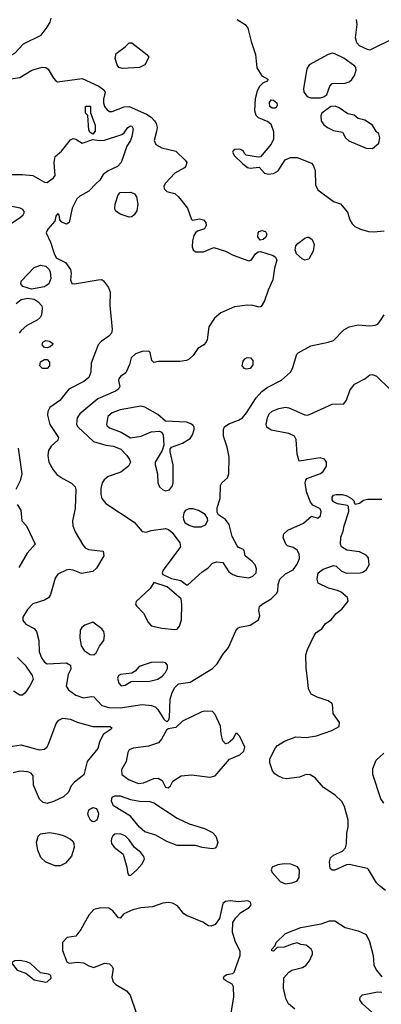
# Model space of a CAD drawing. Extents: x 1173029 to 1307123, y 522559 to 678521.
# Tile 583 of 623: x 1252594 to 1255372, y 612821 to 620383. Entities that reach past the tile are written whole.
import ezdxf

# ---------------------------------------------------------------- set-up
doc = ezdxf.new("R2010")
doc.units = 0

msp = doc.modelspace()

# ---------------------------------------------------------------- linework, layer by layer
at = {"layer": '0CON10XD'}
for points in [[(1252515, 620109.4), (1252535, 620112.2), (1252555.7, 620125), (1252622.4, 620197.6), (1252758, 620265), (1252805.3, 620324.7), (1252828.5, 620365), (1252835.6, 620395)], [(1254263.8, 620385), (1254327, 620347), (1254347.6, 620317.6), (1254371.5, 620215), (1254406.4, 620115), (1254415, 620013.8), (1254455, 619951.2), (1254500, 619925), (1254498.3, 619911.7), (1254465, 619896.7), (1254435, 619868), (1254418.6, 619835), (1254402.2, 619775), (1254397.5, 619685), (1254408.9, 619648.9), (1254425, 619632.5), (1254501.2, 619601.2), (1254522.3, 619582.3), (1254544.2, 619525), (1254544.3, 619465), (1254525, 619428), (1254445, 619330), (1254425, 619326.2), (1254335, 619342.5), (1254323, 619353), (1254310, 619375), (1254285, 619387.5), (1254247.5, 619385), (1254233.3, 619375), (1254230, 619365), (1254245, 619337.5), (1254307.5, 619275), (1254345, 619248.8), (1254365, 619242), (1254435, 619250), (1254474.2, 619204.2), (1254505, 619195.8), (1254545, 619201.9), (1254578.8, 619221.2), (1254633.7, 619306.3), (1254675, 619324.3), (1254725, 619324.3), (1254835, 619280), (1254849.2, 619265), (1254864.3, 619225), (1254867.5, 619115), (1254885.5, 619075.5), (1255005, 618986.7), (1255058.3, 618968.3), (1255113.3, 618905), (1255131.2, 618845), (1255148.8, 618815), (1255170, 618795), (1255212.5, 618775), (1255275, 618755.7), (1255315, 618752.9), (1255395, 618762)], [(1255475, 620243.1), (1255285, 620150), (1255265, 620152.9), (1255205, 620182.9), (1255184.3, 620205), (1255173.2, 620243.2), (1255187.1, 620345), (1255181.9, 620385)], [(1253385, 620007.1), (1253355, 620016), (1253341.9, 620035), (1253326.9, 620085), (1253336.3, 620123.7), (1253405.7, 620175), (1253435, 620206), (1253455, 620204), (1253570, 620115), (1253586.7, 620095), (1253556.7, 620035), (1253515, 620014.5), (1253385, 620007.1)], [(1254832, 619782), (1254905, 619783.8), (1254935, 619792.5), (1254952.7, 619807.3), (1254977.9, 619872.1), (1254995, 619892.2), (1255094.4, 619894.4), (1255124.6, 619905.4), (1255146.9, 619923.1), (1255165.8, 619955), (1255178.1, 619995), (1255177.1, 620015), (1255169.4, 620025), (1255085, 620086.9), (1255015, 620121.5), (1254995, 620125.5), (1254964.6, 620115.4), (1254819.2, 620035), (1254800.6, 620005), (1254774.4, 619855), (1254777.1, 619825), (1254803.9, 619793.9), (1254832, 619782)], [(1252525, 619928.2), (1252595, 619939.4), (1252686.7, 619995), (1252767.9, 620017.9), (1252795, 620015.6), (1252813.8, 620003.8), (1252855, 619932.5), (1252869.2, 619915), (1252885, 619906.7), (1253075, 619930), (1253202.3, 619872.3), (1253240, 619845), (1253251.4, 619825), (1253238.7, 619771.3), (1253237.6, 619745), (1253245, 619717.1), (1253265, 619690), (1253285, 619678.6), (1253305, 619677.5), (1253396.1, 619713.9), (1253435, 619715.3), (1253568.5, 619658.5), (1253603.4, 619633.4), (1253628.8, 619605), (1253641.5, 619585), (1253649.1, 619555), (1253646.1, 619523.9), (1253626, 619455), (1253641.2, 619425), (1253685, 619400), (1253795, 619374.2), (1253865.8, 619305), (1253877.1, 619285), (1253871.7, 619258.3), (1253860, 619245), (1253785, 619204), (1253715, 619128), (1253701.4, 619105), (1253704.2, 619085), (1253725, 619064), (1253785, 619048), (1253813.1, 619023.1), (1253883.1, 618935), (1253915, 618847.5), (1253925, 618843.3), (1253975, 618854.3), (1254005, 618845.6), (1254024.3, 618825), (1254026.9, 618803.1), (1254014.3, 618775.7), (1253961.4, 618758.6), (1253944.2, 618745.8), (1253932.5, 618725), (1253920.8, 618685), (1253919.5, 618639.5), (1253926.2, 618615), (1253945, 618599.2), (1254005, 618599.6), (1254085, 618634.3), (1254175, 618605.6), (1254235, 618573.5), (1254355, 618530), (1254375, 618538.8), (1254406.2, 618585), (1254425, 618599.2), (1254445, 618602.9), (1254541.3, 618571.3), (1254558.3, 618558.3), (1254569.2, 618535), (1254550.8, 618475), (1254539.5, 618385), (1254502.5, 618305), (1254476.1, 618223.9), (1254449.5, 618180.5), (1254435, 618174.4), (1254385, 618188.8), (1254345, 618191.3), (1254245, 618177.9), (1254139.7, 618130.3), (1254090.5, 618089.5), (1254047.5, 618025), (1254034.2, 617925), (1254025.8, 617905), (1254008, 617885), (1253962.3, 617857.7), (1253927.3, 617802.7), (1253896, 617775), (1253874.5, 617765.5), (1253825, 617757.3), (1253661.2, 617758.8), (1253625, 617750), (1253610, 617765), (1253597, 617827), (1253587, 617837), (1253535, 617834), (1253485, 617816), (1253450, 617785), (1253438.8, 617735), (1253408.8, 617671.2), (1253368.3, 617641.7), (1253356, 617625), (1253352.7, 617612.7), (1253363.8, 617565), (1253354, 617545), (1253330.9, 617529.1), (1253195, 617471.2), (1253055.4, 617354.6), (1253036.9, 617325), (1253032.5, 617305), (1253031.5, 617275), (1253040.5, 617255), (1253162.2, 617142.2), (1253255.4, 617114.6), (1253315, 617106.7), (1253370.5, 617085), (1253418.2, 617035), (1253438.9, 617005), (1253444.4, 616985), (1253430, 616955), (1253372, 616908), (1253275, 616875.6), (1253242.1, 616847.9), (1253228.2, 616825), (1253217.6, 616782.4), (1253217.6, 616737.6), (1253224.7, 616704.7), (1253256.9, 616666.9), (1253474, 616525), (1253535, 616451.2), (1253565, 616446.2), (1253605, 616460), (1253715, 616474.5), (1253738, 616468), (1253764.7, 616444.7), (1253825.6, 616365), (1253830, 616335), (1253696.7, 616155), (1253690, 616135), (1253693, 616123), (1253761.1, 616091.1), (1253832, 616075), (1253875, 616042.5), (1253885, 616043.3), (1253995, 616141.8), (1254040.2, 616169.8), (1254075, 616208), (1254105, 616220), (1254154.1, 616214.1), (1254201.9, 616141.9), (1254231.7, 616121.7), (1254265, 616109.5), (1254355, 616096.9), (1254385, 616109.1), (1254410, 616135), (1254414.7, 616165), (1254403.2, 616195), (1254381.2, 616221.2), (1254326.2, 616265), (1254317.5, 616307.5), (1254307.5, 616317.5), (1254275, 616330), (1254265, 616343.3), (1254227.3, 616415), (1254202.5, 616505), (1254175, 616543.1), (1254120.5, 616580.5), (1254110.9, 616600.9), (1254112.2, 616635), (1254134.6, 616705.4), (1254136.7, 616805), (1254147.8, 616825), (1254190, 616865), (1254201.8, 616895), (1254203.2, 617023.2), (1254189.1, 617099.1), (1254160.8, 617185), (1254160, 617235), (1254167.5, 617255), (1254200.5, 617279.5), (1254275, 617306.2), (1254305.3, 617324.7), (1254337.7, 617362.3), (1254411.8, 617478.2), (1254455, 617528.1), (1254495, 617557.5), (1254606, 617615), (1254674, 617675), (1254690.8, 617705), (1254723.3, 617815), (1254733.3, 617825), (1254831.2, 617878.8), (1254965, 617905.8), (1255005, 617920), (1255085, 618000.8), (1255125.6, 618024.4), (1255195, 618038.9), (1255285, 618031.1), (1255324.4, 618035.6), (1255345.6, 618044.4), (1255370.7, 618080.7), (1255394, 618115)], [(1254555, 619702.5), (1254535, 619702.5), (1254516.4, 619716.4), (1254512.3, 619747.7), (1254525, 619766.7), (1254545, 619766), (1254568.8, 619745), (1254573.3, 619725), (1254565, 619707.5), (1254555, 619702.5)], [(1253155, 619502.5), (1253135, 619516.7), (1253124.2, 619535), (1253117.5, 619647.5), (1253100, 619665), (1253100, 619715), (1253105, 619720), (1253135, 619720), (1253137.5, 619715), (1253138.3, 619668.3), (1253175, 619572.5), (1253175, 619527.5), (1253155, 619502.5)], [(1255305, 619392.5), (1255352.5, 619435), (1255360, 619475), (1255352.5, 619505), (1255333.3, 619525), (1255305, 619572.5), (1255245, 619610), (1255193.9, 619623.9), (1255165, 619650), (1255115, 619660), (1255048, 619705), (1255017.6, 619717.6), (1254983.9, 619716.1), (1254914.6, 619665.4), (1254907.1, 619645), (1254910.8, 619605), (1254930, 619575), (1254958, 619555), (1255005, 619531.9), (1255075, 619520), (1255096.7, 619475), (1255122.1, 619452.1), (1255255, 619396.2), (1255305, 619392.5)], [(1252515, 619193.1), (1252615, 619194.6), (1252696.3, 619186.3), (1252785, 619136), (1252805, 619132), (1252855, 619168.8), (1252866.2, 619185), (1252860, 619285), (1252868, 619332), (1252915, 619373.3), (1252985, 619460), (1253005, 619469.2), (1253025, 619466), (1253075, 619433.8), (1253155, 619463.8), (1253205.6, 619455.6), (1253245, 619458.2), (1253379.8, 619500.2), (1253396.2, 619513.8), (1253425, 619555.6), (1253445, 619566.9), (1253455, 619564), (1253465.6, 619545), (1253456.1, 619485), (1253445.4, 619455), (1253417.3, 619412.7), (1253373.4, 619285), (1253346.7, 619255), (1253275, 619221.2), (1253235.7, 619195), (1253209.1, 619150.9), (1253182, 619125), (1253125.2, 619064.8), (1253055, 619028.2), (1253033, 619007), (1252996.8, 618935), (1252975, 618824.3), (1252953.7, 618813.7), (1252918.3, 618828.3), (1252903.3, 618845), (1252896.2, 618885), (1252885, 618892.5), (1252872, 618875), (1252864, 618835), (1252810, 618775), (1252797.9, 618745), (1252830.7, 618675), (1252857.8, 618587.8), (1252874.7, 618555), (1252945, 618517.1), (1252985.4, 618465.4), (1252989.4, 618435), (1252984.2, 618384.2), (1252995, 618357.5), (1253015, 618354), (1253196.2, 618386.2), (1253225, 618387.5), (1253238.3, 618378.3), (1253275.4, 618325.4), (1253289.2, 618289.2), (1253286.8, 618185), (1253297.1, 618085), (1253305.5, 618004.5), (1253300.6, 617975), (1253278.3, 617951.7), (1253218.9, 617911.1), (1253197.1, 617885), (1253144, 617745), (1253140, 617675), (1253126, 617635), (1253088, 617605), (1252972.5, 617545), (1252902.2, 617457.8), (1252824.6, 617405.4), (1252809.4, 617375), (1252806.7, 617345), (1252824.7, 617274.7), (1252892, 617175), (1252886.4, 617153.6), (1252835, 617107.1), (1252815.6, 617075), (1252810, 617035), (1252817.1, 616985), (1252850.4, 616925), (1252880.4, 616890.4), (1252925, 616858.5), (1252992.4, 616822.4), (1253020, 616795), (1253026.5, 616775), (1253019.7, 616629.7), (1253000.6, 616535), (1253002.9, 616495), (1253019.7, 616449.7), (1253079.1, 616349.1), (1253097.6, 616327.6), (1253123.6, 616313.6), (1253235, 616300), (1253240, 616265), (1253185, 616170.8), (1253155, 616145.6), (1253070.3, 616130.3), (1253005, 616156), (1252975, 616159.2), (1252952.5, 616155), (1252886.2, 616123.8), (1252867.1, 616095), (1252830.7, 615969.3), (1252816.6, 615943.4), (1252785, 615923.6), (1252695, 615897.7), (1252655, 615852.5), (1252618.5, 615795), (1252617.4, 615767.4), (1252640.3, 615740.3), (1252705, 615706.4), (1252724, 615684), (1252740.4, 615615), (1252745, 615527.5), (1252760.8, 615480.8), (1252785, 615449.5), (1252805, 615435.5), (1252953, 615443), (1252985, 615426), (1252988, 615395), (1252967.3, 615352.7), (1252951.4, 615265), (1252968, 615235), (1253026.4, 615196.4), (1253085, 615173.5), (1253145, 615185.5), (1253165, 615183.3), (1253226.2, 615116.2), (1253279.6, 615099.6), (1253365, 615097.7), (1253535, 615123.8), (1253607, 615117), (1253634.6, 615104.6), (1253656.2, 615086.2), (1253701.1, 615011.1), (1253725, 614990), (1253741.2, 615005), (1253745.7, 615024.3), (1253750.4, 615165), (1253765.4, 615215), (1253785, 615254.4), (1253815, 615281.9), (1253905, 615295.6), (1254075, 615399.5), (1254110, 615435), (1254155, 615508), (1254199.4, 615560.6), (1254255, 615690), (1254270.5, 615709.5), (1254285, 615717.8), (1254365, 615731.9), (1254428, 615775), (1254440, 615805), (1254430.8, 615845), (1254437.5, 615875), (1254458, 615895), (1254525, 615935.6), (1254568, 615975), (1254578, 615995), (1254580, 616045), (1254593.8, 616085), (1254635, 616126.7), (1254695, 616156.7), (1254725, 616202), (1254743.3, 616245), (1254741.5, 616281.5), (1254725, 616308), (1254695, 616328.8), (1254651.7, 616341.7), (1254638.8, 616355), (1254618.6, 616405), (1254624.3, 616435), (1254655, 616461.9), (1254774.5, 616515.5), (1254835, 616570), (1254885, 616553.8), (1254905, 616572.5), (1254909.4, 616605), (1254902, 616625), (1254845.6, 616655.6), (1254827.6, 616677.6), (1254796.4, 616756.4), (1254787.5, 616825), (1254792.3, 616847.7), (1254801.2, 616858.8), (1254905, 616898.6), (1254925, 616912.5), (1254952.2, 616955), (1254952.2, 616985), (1254935, 617006.5), (1254901.7, 617018.3), (1254741.7, 616991.7), (1254726.4, 617046.4), (1254717.7, 617157.7), (1254705, 617183.3), (1254662.5, 617205), (1254525, 617231.4), (1254492.5, 617252.5), (1254487.5, 617275), (1254497.8, 617325), (1254511.9, 617355), (1254535, 617375.6), (1254585, 617396.5), (1254635, 617407.5), (1254662.6, 617402.6), (1254785, 617347.5), (1254805, 617346.9), (1254825, 617354.4), (1254995, 617430.6), (1255085, 617432), (1255105, 617460), (1255130.6, 617535), (1255166.3, 617583.7), (1255244.4, 617625.6), (1255285, 617656.2), (1255305, 617658.8), (1255335, 617646.2), (1255435, 617547.5)], [(1253435, 618867.5), (1253365, 618890), (1253330.8, 618915), (1253324.4, 618935), (1253328.9, 618965), (1253351.9, 619038.1), (1253365, 619056.7), (1253448.6, 619058.6), (1253475, 619045.8), (1253491.7, 619021.7), (1253500.6, 618965), (1253494.1, 618915.9), (1253473.8, 618885), (1253455, 618868.8), (1253435, 618867.5)], [(1252483.1, 618786.9), (1252601.2, 618865), (1252622, 618885), (1252631.2, 618905), (1252618.8, 618925), (1252596.7, 618935), (1252535, 618948.8)], [(1254440.5, 618690.5), (1254424.4, 618715), (1254427.5, 618745), (1254435, 618755.7), (1254455, 618764.2), (1254483.3, 618755), (1254493.8, 618735), (1254485, 618713.3), (1254465, 618694), (1254440.5, 618690.5)], [(1254785.9, 618535.9), (1254763.3, 618545), (1254721.2, 618585), (1254710.8, 618615), (1254716, 618645), (1254730.8, 618665), (1254785, 618704.2), (1254805, 618712), (1254815, 618712), (1254840, 618695), (1254857.4, 618657.4), (1254849.5, 618605), (1254815, 618544.2), (1254785.9, 618535.9)], [(1252685, 618314.3), (1252617.5, 618335), (1252603.3, 618355), (1252606.7, 618375), (1252705, 618479.2), (1252755, 618496.7), (1252795, 618488.8), (1252819.6, 618465), (1252828, 618445), (1252832.5, 618395), (1252818.5, 618355), (1252785, 618331.5), (1252685, 618314.3)], [(1252567.3, 618202.7), (1252605, 618233.1), (1252656.4, 618243.6), (1252705, 618236.5), (1252737.1, 618217.1), (1252763.3, 618185), (1252766.7, 618165), (1252760.6, 618115), (1252751.4, 618095), (1252728, 618075), (1252648.6, 618035), (1252604.6, 617995.4), (1252590.6, 617975)], [(1252805, 617862.5), (1252785, 617866), (1252768, 617885), (1252770.8, 617905), (1252795, 617919.5), (1252823.8, 617915), (1252850, 617895), (1252846.7, 617885), (1252828.7, 617871.3), (1252805, 617862.5)], [(1252805, 617703.5), (1252770, 617705), (1252748, 617725), (1252753.8, 617755), (1252785, 617774.2), (1252805, 617774.2), (1252823.4, 617753.4), (1252824.4, 617725), (1252805, 617703.5)], [(1254335, 617698.6), (1254320, 617705), (1254303.8, 617725), (1254310.3, 617759.7), (1254323, 617777), (1254341.7, 617788.3), (1254366.9, 617786.9), (1254385.6, 617765.6), (1254385, 617733.3), (1254365, 617703.1), (1254335, 617698.6)], [(1253715, 616765.6), (1253745, 616772.9), (1253767.9, 616802.1), (1253772.9, 616825), (1253773.1, 616965), (1253749.2, 617065), (1253751.2, 617085), (1253761.4, 617098.6), (1253845, 617131.2), (1253903.5, 617166.5), (1253922.5, 617195), (1253933.3, 617235), (1253933.3, 617255), (1253926.6, 617266.6), (1253909.3, 617279.3), (1253875, 617290.8), (1253715, 617300), (1253655, 617350), (1253555, 617407.1), (1253525, 617415.6), (1253365, 617386.1), (1253305, 617364.5), (1253271.4, 617335), (1253260.6, 617275), (1253265, 617262.5), (1253285, 617247.3), (1253374.7, 617214.7), (1253445, 617172.1), (1253526.3, 617183.7), (1253605, 617218.6), (1253667.5, 617222.5), (1253683.9, 617213.9), (1253696.2, 617195), (1253701.2, 617115), (1253688, 617075), (1253635.5, 616984.5), (1253634.5, 616964.5), (1253652.9, 616895), (1253654.3, 616825), (1253669.2, 616795), (1253691.2, 616775), (1253715, 616765.6)], [(1252583.3, 617093.3), (1252611.5, 616895), (1252597.6, 616842.4), (1252564.2, 616775)], [(1255404.5, 613694.5), (1255355, 613732.5), (1255335.8, 613755), (1255275, 613856.7), (1255265, 613863.3), (1255125, 613894), (1255105, 613892), (1255015, 613852.2), (1254995, 613852.2), (1254978.6, 613865), (1254973.1, 613915), (1254983.1, 613946.9), (1255005, 613965.6), (1255073.2, 613996.8), (1255097.9, 614022.1), (1255105.7, 614054.3), (1255107.1, 614135), (1255117.8, 614185), (1255116.5, 614235), (1255089.8, 614339.8), (1255067.8, 614377.8), (1255016.6, 614426.6), (1254927.1, 614485), (1254865, 614559.2), (1254824.5, 614584.5), (1254795, 614586.9), (1254745, 614566.5), (1254645, 614552.5), (1254615, 614558.1), (1254576.7, 614575), (1254555, 614590.8), (1254537.1, 614615), (1254515.7, 614675), (1254515.6, 614705), (1254558.3, 614791.7), (1254575, 614809.2), (1254628.7, 614841.3), (1254715, 614875.8), (1254795, 614871.1), (1254875, 614883.8), (1254991.2, 614925), (1255048.8, 614955), (1255050, 614985), (1255001.2, 615055), (1254996.7, 615125), (1254990, 615135), (1254965, 615150.8), (1254878.8, 615178.8), (1254834, 615204), (1254813.9, 615243.9), (1254807.7, 615297.7), (1254796, 615405), (1254793.3, 615505), (1254805.6, 615545), (1254855.8, 615654.2), (1254872.7, 615677.3), (1254915.7, 615704.3), (1254944.3, 615745.7), (1254986.2, 615775), (1255025, 615822), (1255070, 615855), (1255116.4, 615916.4), (1255112.5, 615945), (1255065, 615986.2), (1255035, 616000), (1254967, 616017), (1254887.5, 616055), (1254880, 616085), (1254886.4, 616133.6), (1254925, 616162), (1255005, 616190.8), (1255025.7, 616185.7), (1255065, 616150), (1255103, 616133), (1255210, 616135), (1255229.7, 616140.3), (1255259.5, 616160.5), (1255280, 616195), (1255275, 616250), (1255255, 616271.2), (1255205, 616296), (1255108.3, 616308.3), (1255066.2, 616335), (1255060, 616355), (1255060.5, 616409.5), (1255078.8, 616455), (1255086.2, 616495), (1255122.5, 616605), (1255120, 616645), (1255111.7, 616651.7), (1255035, 616664.2), (1255005, 616679.2), (1254994.6, 616695), (1254994.5, 616715), (1255005, 616730.8), (1255025, 616737.5), (1255075, 616737.1), (1255106.8, 616726.8), (1255142.5, 616705), (1255162.5, 616685), (1255162.5, 616672.5), (1255172.5, 616662.5), (1255205, 616670), (1255236.4, 616693.6), (1255265, 616700), (1255375, 616700)], [(1252575, 616658.8), (1252602, 616615), (1252611.2, 616535), (1252646.1, 616496.1), (1252712.5, 616355), (1252651.5, 616285), (1252587.1, 616175)], [(1253985, 616484.4), (1253935, 616486.7), (1253895, 616498.1), (1253866.6, 616516.6), (1253854.4, 616544.4), (1253852.9, 616565), (1253858.6, 616595), (1253870, 616615), (1253895, 616630), (1253925, 616630), (1253973, 616613), (1254011.2, 616591.2), (1254035.6, 616555.6), (1254037.5, 616535), (1254018, 616502), (1253985, 616484.4)], [(1253785, 615698.6), (1253805, 615702.9), (1253821.4, 615725), (1253837.5, 615775), (1253839.4, 615895), (1253833.8, 615935), (1253726.4, 616026.4), (1253625, 616060), (1253595.9, 616014.1), (1253490, 615915), (1253483.8, 615895), (1253490.3, 615880.3), (1253546, 615826), (1253580.5, 615755), (1253605, 615726.9), (1253685, 615709.5), (1253785, 615698.6)], [(1253165, 615504.5), (1253180.8, 615519.2), (1253207.6, 615572.4), (1253239.4, 615615), (1253245.5, 615654.5), (1253240, 615685), (1253225.6, 615705), (1253155, 615755.7), (1253095, 615732.5), (1253070.5, 615715), (1253058.8, 615695), (1253056.2, 615635), (1253067.5, 615575), (1253088.9, 615538.9), (1253135, 615506.5), (1253165, 615504.5)], [(1252576.9, 615485), (1252635.2, 615425.2), (1252690.9, 615345), (1252696.7, 615315), (1252673, 615267), (1252635, 615214), (1252615, 615196), (1252595, 615195.8), (1252546, 615226)], [(1253375, 615266.7), (1253405, 615271.2), (1253450.7, 615299.3), (1253595, 615301.9), (1253655, 615317.8), (1253689.5, 615340.5), (1253715, 615368.6), (1253729.6, 615400.4), (1253729.2, 615425), (1253715, 615442.5), (1253695, 615449.6), (1253605, 615445.3), (1253511.2, 615415), (1253481.7, 615378.3), (1253455.9, 615364.1), (1253367.5, 615355), (1253353.8, 615345), (1253346.2, 615325), (1253355, 615287.5), (1253375, 615266.7)], [(1252505, 614797.3), (1252605, 614812.9), (1252745, 614776.5), (1252785, 614780.5), (1252805, 614799.4), (1252815, 614818.6), (1252875, 614977.1), (1252895, 615004.2), (1252925, 615017.5), (1252985, 615011.9), (1253035, 614989.1), (1253155, 614955.6), (1253290, 614955), (1253302.5, 614945), (1253297.5, 614935), (1253235.9, 614894.1), (1253208, 614835), (1253194.4, 614785), (1253113.5, 614685), (1253086.7, 614583.3), (1253015, 614528.1), (1252990.8, 614499.2), (1252968.7, 614451.3), (1252932, 614415), (1252855, 614378.2), (1252805, 614363.5), (1252775, 614370.6), (1252746.8, 614396.8), (1252701.5, 614505), (1252696.7, 614575), (1252682.5, 614595), (1252656.6, 614606.6), (1252595, 614610.7), (1252545, 614599.1)], [(1253735, 614484.2), (1253752.3, 614497.7), (1253770, 614535), (1253834.3, 614575.7), (1253915, 614582.7), (1254055, 614566.1), (1254095, 614575.5), (1254205, 614703.8), (1254285, 614736.9), (1254316.9, 614765), (1254322.9, 614795), (1254285, 614877.5), (1254265, 614900), (1254255, 614900), (1254231.7, 614858.3), (1254195, 614826.7), (1254175, 614822.5), (1254154.2, 614845), (1254141.1, 614895), (1254136.2, 614956.2), (1254095, 615048), (1254075, 615068.6), (1254015, 615072.5), (1253992.4, 615067.6), (1253844.6, 614995.4), (1253793.6, 614946.4), (1253735, 614937.5), (1253722.7, 614927.3), (1253683.2, 614856.8), (1253660.6, 614829.4), (1253585, 614804.5), (1253465, 614788.2), (1253436, 614775), (1253424.2, 614755), (1253412.5, 614685), (1253377.6, 614622.4), (1253378.6, 614585), (1253435, 614543.8), (1253507.3, 614517.3), (1253545, 614522), (1253625, 614555.5), (1253658.1, 614558.1), (1253689.2, 614539.2), (1253715, 614488), (1253735, 614484.2)], [(1255391.2, 614365), (1255367.9, 614397.9), (1255307.1, 614585), (1255308.3, 614631.7), (1255332.9, 614695), (1255391.1, 614748.9)], [(1254075, 614014.4), (1253995, 614025.8), (1253945, 614040), (1253805, 614041.2), (1253725, 614070.6), (1253639.4, 614119.4), (1253555, 614146.4), (1253515, 614180.5), (1253446.7, 614266.7), (1253316.1, 614346.1), (1253300.5, 614380.5), (1253301.2, 614405), (1253308.8, 614415), (1253325, 614422.9), (1253365, 614423.1), (1253445, 614394.3), (1253515, 614380.9), (1253595, 614378.5), (1253625, 614369.6), (1253805, 614250), (1253895, 614207.5), (1254015, 614172.5), (1254075, 614140), (1254101.3, 614111.3), (1254116.9, 614063.1), (1254107.4, 614032.6), (1254095, 614020.8), (1254075, 614014.4)], [(1253165, 614221.9), (1253150, 614225), (1253139.2, 614235), (1253122.5, 614265), (1253118.8, 614285), (1253126.2, 614315), (1253155, 614332), (1253184.2, 614324.2), (1253198.8, 614288.8), (1253197.5, 614265), (1253185.8, 614235), (1253165, 614221.9)], [(1252905, 613884.4), (1252865.5, 613885.5), (1252795, 613913.5), (1252757.6, 613947.6), (1252733.9, 614003.9), (1252724.5, 614065), (1252735, 614112.5), (1252755, 614131.2), (1252825, 614139.4), (1252895, 614126.5), (1252935, 614114.4), (1252985, 614089.2), (1253003.2, 614073.2), (1253011.4, 614055), (1253012.9, 614025), (1252991.3, 613958.7), (1252945.5, 613904.5), (1252905, 613884.4)], [(1253445, 613811.2), (1253495, 613853.8), (1253531.7, 613898.3), (1253551.9, 613935), (1253548.1, 613955), (1253525, 613985.8), (1253475, 614024.2), (1253435.6, 614085), (1253405, 614114), (1253365, 614131.4), (1253325, 614127.5), (1253308.8, 614115), (1253300, 614095), (1253295.8, 614075), (1253300, 614055), (1253318.9, 614028.9), (1253389.4, 613975), (1253416.7, 613875), (1253424.2, 613824.2), (1253432.5, 613812.5), (1253445, 613811.2)], [(1254635, 613746.9), (1254685, 613754.4), (1254723, 613767), (1254742, 613795), (1254744.3, 613855), (1254727.8, 613877.8), (1254677.4, 613897.4), (1254625, 613900.6), (1254577.6, 613892.4), (1254533.3, 613875), (1254526, 613855), (1254533, 613833), (1254596.2, 613765), (1254635, 613746.9)], [(1254219.4, 612755), (1254240, 612875), (1254236.1, 612956.1), (1254226.4, 612976.4), (1254175, 613003.8), (1254161.2, 613015), (1254158.8, 613025), (1254165, 613036.7), (1254185, 613048.8), (1254231.7, 613058.3), (1254243, 613067), (1254289.2, 613195), (1254287.4, 613227.4), (1254249.5, 613305), (1254228.1, 613375), (1254231.2, 613448.8), (1254254.2, 613485.8), (1254293.3, 613525), (1254356.7, 613565), (1254371.2, 613585), (1254366.1, 613606.1), (1254346.4, 613616.4), (1254275, 613607.1), (1254210, 613615), (1254175, 613610.6), (1254155, 613594), (1254129.7, 613480.3), (1254095.9, 613434.1), (1254065, 613420), (1254044.1, 613424.1), (1254001.7, 613451.7), (1253875, 613502), (1253855.8, 613515.8), (1253807.3, 613577.3), (1253767.3, 613597.3), (1253735, 613604.2), (1253695, 613598.1), (1253615, 613570), (1253525, 613561.1), (1253462.6, 613547.4), (1253395, 613516), (1253365, 613483.3), (1253354.1, 613484.1), (1253309.2, 613539.2), (1253278.9, 613558.9), (1253217.9, 613562.1), (1253165, 613548.5), (1253124.5, 613505), (1253065, 613396.7), (1253026.4, 613343.6), (1252960, 613335), (1252923.3, 613295), (1252923.8, 613235), (1252957, 613147), (1252975, 613137.5), (1253035, 613143.8), (1253085, 613138.8), (1253125.7, 613115.7), (1253164.3, 613104.3), (1253245.9, 613135.9), (1253285, 613131.2), (1253303.3, 613115), (1253311.2, 613095), (1253301.7, 613028.3), (1253312.5, 612992.5), (1253332.5, 612972.5), (1253415.8, 612925.8), (1253442.3, 612892.3), (1253488.6, 612755)], [(1254707.5, 612785), (1254660, 612825), (1254638, 612865), (1254620, 612945), (1254624, 613025), (1254662.4, 613067.6), (1254685, 613082.5), (1254765.7, 613104.3), (1254791.7, 613118.3), (1254820.8, 613155), (1254844.3, 613205), (1254842.9, 613225), (1254832.5, 613245), (1254795, 613276), (1254755, 613281.2), (1254725, 613293.3), (1254688, 613282), (1254625, 613258.8), (1254572.5, 613257.5), (1254545, 613230), (1254531.7, 613231.7), (1254530, 613245), (1254557.5, 613272.5), (1254563.3, 613295), (1254635, 613366), (1254755, 613411.2), (1254911.2, 613438.8), (1254975, 613462.9), (1255015, 613461.4), (1255095, 613412), (1255195, 613385.8), (1255255, 613356), (1255282.6, 613302.6), (1255309.6, 613195), (1255315.4, 613125.4), (1255331.8, 613085), (1255375, 613031.2)], [(1252795, 612990), (1252805, 612992.5), (1252837, 613023), (1252833, 613043), (1252815, 613052.5), (1252753.9, 613063.9), (1252677.5, 613135), (1252648.3, 613148.3), (1252595, 613158), (1252556.1, 613153.9), (1252531.7, 613138.3), (1252575, 613083.8), (1252641.2, 613061.2), (1252705, 613008.8), (1252795, 612990)], [(1255299.9, 612759.9), (1255227.1, 612825), (1255206.1, 612856.1), (1255208.8, 612875), (1255227.5, 612895), (1255342.6, 612917.4), (1255375, 612915.2)]]:
    msp.add_lwpolyline(points, dxfattribs=at)

doc.saveas('drawing.dxf')
